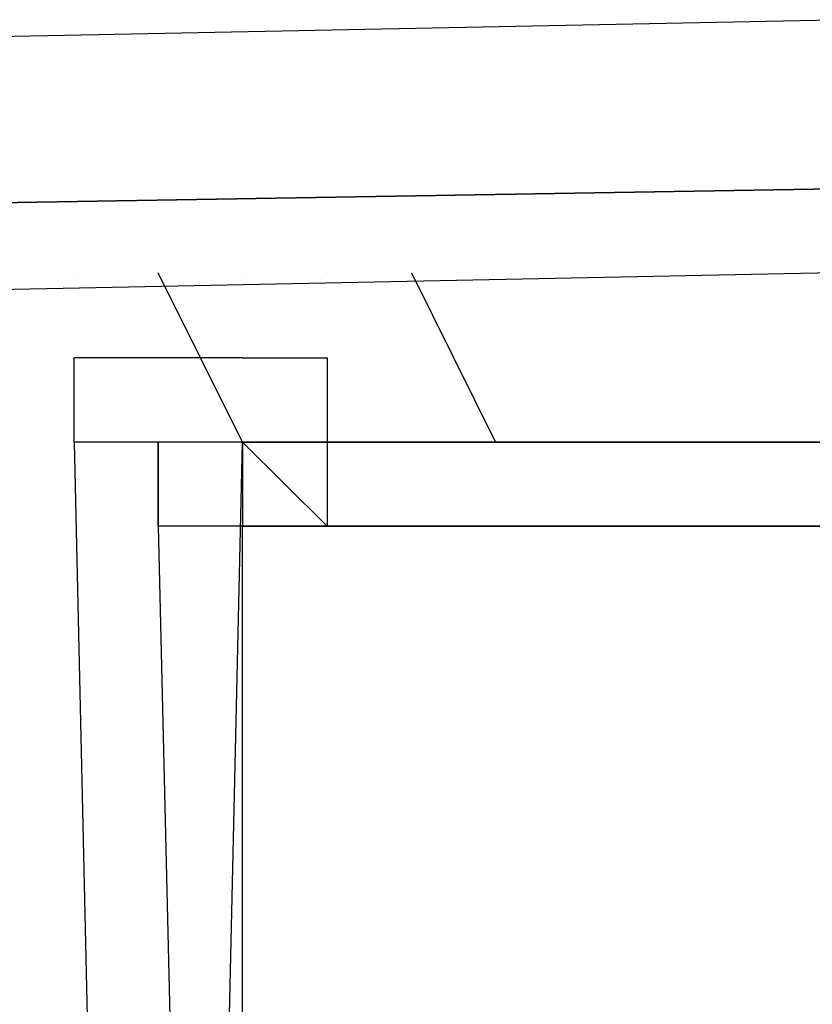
# Model space of a CAD drawing. Header units: feet. Extents: x -79 to 198, y -22 to 181.
# Tile 706 of 982: x 87.498 to 87.623, y 153.982 to 154.138. Entities that reach past the tile are written whole.
import ezdxf

# ---------------------------------------------------------------- set-up
doc = ezdxf.new("R2010")
doc.units = ezdxf.units.FT
doc.layers.add('A-LINEA', color=7, linetype='CONTINUOUS')

msp = doc.modelspace()

# ---------------------------------------------------------------- linework, layer by layer
at = {"layer": 'A-LINEA'}
for p, q in [((87.5067, 154.0978), (87.5067, 154.0978)), ((87.5067, 154.0978), (87.5067, 154.0978)), ((87.52, 154.0978), (87.52, 154.0978)), ((87.52, 154.0978), (87.52, 154.0978)), ((87.5333, 154.0978), (87.5333, 154.0978)), ((87.5333, 154.0978), (87.5333, 154.0978)), ((87.52, 154.0844), (87.5067, 154.0844)), ((87.52, 154.0844), (87.5067, 154.0844)), ((87.5333, 154.0844), (87.52, 154.0844)), ((87.5333, 154.0844), (87.52, 154.0844))]:
    msp.add_line(p, q, dxfattribs=at)
for points in [[(83.68, 154.0578), (87.6267, 154.1378), (87.6267, 154.1111), (83.68, 154.0444), (83.68, 154.0578)], [(83.68, 154.0578), (87.6267, 154.1378), (87.6267, 154.1111), (83.68, 154.0444), (83.68, 154.0578)], [(83.68, 154.0311), (83.68, 154.0444), (87.6267, 154.1111), (87.6267, 154.0978), (83.68, 154.0178), (83.68, 154.0311)], [(83.68, 154.0311), (83.68, 154.0444), (87.6267, 154.1111), (87.6267, 154.0978), (83.68, 154.0178), (83.68, 154.0311)], [(87.5467, 154.0578), (87.5333, 154.0711), (87.5333, 154.0711), (87.5333, 154.0711), (87.5333, 154.0711), (87.5333, 154.0711), (87.5333, 154.0711), (87.5333, 154.0711), (87.52, 154.0978), (87.52, 154.0978)], [(87.5467, 154.0578), (87.5333, 154.0711), (87.5333, 154.0711), (87.5333, 154.0711), (87.5333, 154.0711), (87.5333, 154.0711), (87.5333, 154.0711), (87.5333, 154.0711), (87.52, 154.0978), (87.52, 154.0978)], [(87.5333, 154.0978), (87.5333, 154.0978), (87.5333, 154.0978)], [(87.5333, 154.0978), (87.5333, 154.0978), (87.5333, 154.0978)], [(87.5467, 154.0978), (87.5467, 154.0978), (87.5467, 154.0978)], [(87.56, 154.0978), (87.56, 154.0978), (87.56, 154.0978), (87.56, 154.0978), (87.5733, 154.0711), (87.5733, 154.0711), (87.5467, 154.0711), (87.5467, 154.0711), (87.5467, 154.0711), (87.5467, 154.0711), (87.5467, 154.0711), (87.5467, 154.0711), (87.5467, 154.0578)], [(87.5467, 154.0978), (87.5467, 154.0978), (87.5467, 154.0978)], [(87.56, 154.0978), (87.56, 154.0978), (87.56, 154.0978), (87.56, 154.0978), (87.5733, 154.0711), (87.5733, 154.0711), (87.5467, 154.0711), (87.5467, 154.0711), (87.5467, 154.0711), (87.5467, 154.0711), (87.5467, 154.0711), (87.5467, 154.0711), (87.5467, 154.0578)], [(87.5333, 154.0844), (87.5467, 154.0844), (87.5467, 154.0844), (87.5467, 154.0711), (87.5467, 154.0711), (87.5333, 154.0711), (87.5333, 154.0711), (87.5333, 154.0578), (87.5333, 154.0578), (87.5333, 154.0578), (87.52, 154.0578), (87.52, 154.0578), (87.52, 154.0578), (87.52, 154.0578), (87.52, 154.0578), (87.52, 154.0711), (87.52, 154.0711), (87.5067, 154.0711), (87.5067, 154.0711), (87.5067, 154.0844), (87.5067, 154.0844)], [(87.5333, 154.0844), (87.5467, 154.0844), (87.5467, 154.0844), (87.5467, 154.0711), (87.5467, 154.0711), (87.5333, 154.0711), (87.5333, 154.0711), (87.5333, 154.0578), (87.5333, 154.0578), (87.5333, 154.0578), (87.52, 154.0578), (87.52, 154.0578), (87.52, 154.0578), (87.52, 154.0578), (87.52, 154.0578), (87.52, 154.0711), (87.52, 154.0711), (87.5067, 154.0711), (87.5067, 154.0711), (87.5067, 154.0844), (87.5067, 154.0844)], [(87.52, 153.4844), (87.8133, 153.4844), (87.8, 154.0711), (87.5067, 154.0711), (87.52, 153.4844)], [(87.52, 153.4844), (87.8133, 153.4844), (87.8, 154.0711), (87.5067, 154.0711), (87.52, 153.4844)], [(87.8133, 153.4844), (87.52, 153.4844), (87.5333, 154.0711), (87.8133, 154.0711), (87.8133, 153.4844)], [(87.8133, 153.4844), (87.52, 153.4844), (87.5333, 154.0711), (87.8133, 154.0711), (87.8133, 153.4844)], [(87.5333, 153.4978), (87.8, 153.4978), (87.7867, 154.0578), (87.52, 154.0578), (87.5333, 153.4978)], [(87.5333, 153.4978), (87.8, 153.4978), (87.7867, 154.0578), (87.52, 154.0578), (87.5333, 153.4978)], [(87.8, 153.4978), (87.5333, 153.4978), (87.5333, 154.0578), (87.8133, 154.0578), (87.8, 153.4978)], [(87.8, 153.4978), (87.5333, 153.4978), (87.5333, 154.0578), (87.8133, 154.0578), (87.8, 153.4978)]]:
    msp.add_lwpolyline(points, dxfattribs=at)
for points in [[(87.52, 154.0711), (87.52, 154.0711), (87.52, 154.0578), (87.52, 154.0578)], [(87.52, 154.0711), (87.52, 154.0711), (87.52, 154.0578), (87.52, 154.0578)], [(87.5467, 154.0711), (87.5467, 154.0711), (87.5467, 154.0711), (87.5467, 154.0711)], [(87.5467, 154.0711), (87.5467, 154.0711), (87.5467, 154.0711), (87.5467, 154.0711)]]:
    msp.add_lwpolyline(points, close=True, dxfattribs=at)

doc.saveas('drawing.dxf')
